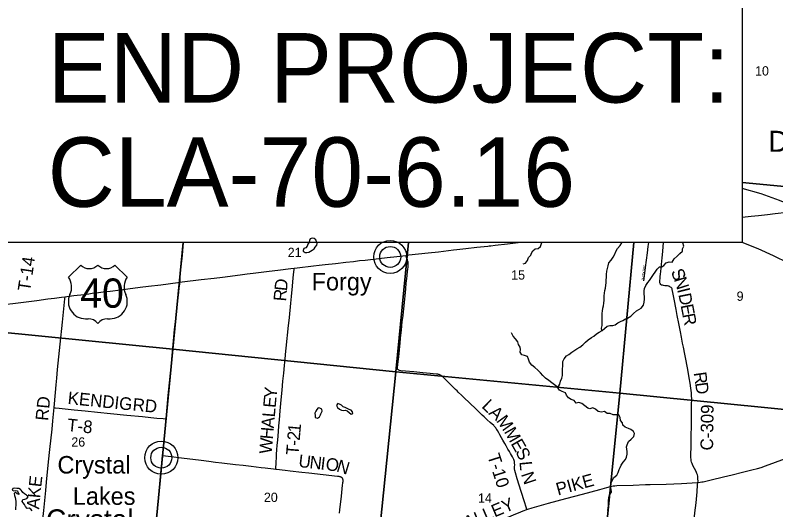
# Model space of a CAD drawing. Extents: x 0 to 680, y 0 to 440.
# Drawn here: x 165.4 to 218.9, y 288 to 322.8 of the extents above; entities that cross this region are included whole.
import ezdxf

# ---------------------------------------------------------------- set-up
doc = ezdxf.new("R2010")
doc.units = 0
for name, color, linetype in [('GM_X_Corporation_Text', 7, 'Continuous'), ('GM_X_County_Road', 7, 'Continuous'), ('GM_X_County_Road_Text', 7, 'Continuous'), ('GM_X_Minor_Lake', 7, 'Continuous'), ('GM_X_Minor_Lake_Text', 7, 'Continuous'), ('GM_X_Minor_River', 7, 'Continuous'), ('GM_X_Section', 7, 'Continuous'), ('GM_X_Section_Text', 7, 'Continuous'), ('GM_X_State_Route', 7, 'Continuous'), ('GM_X_Township_Road', 7, 'Continuous'), ('GM_X_Township_Road_Text', 7, 'Continuous'), ('GM_X_Township_Subdivision', 7, 'Continuous'), ('GM_X_Township_Subdivision_Text', 7, 'Continuous'), ('GM_X_Unincorporated', 7, 'Continuous'), ('GM_X_Unincorporated_Location', 7, 'Continuous'), ('GM_X_Unincorporated_Text', 7, 'Continuous'), ('GM_X_US_Location', 7, 'Continuous'), ('GM_X_US_Route', 7, 'Continuous'), ('GM_X_US_Shield', 7, 'Continuous'), ('SH_Text', 7, 'Continuous')]:
    doc.layers.add(name, color=color, linetype=linetype)

msp = doc.modelspace()

# ---------------------------------------------------------------- linework, layer by layer
at = {"layer": 'GM_X_County_Road'}
for points in [[(213.447, 289.89), (213.455, 289.977), (213.454, 290.152), (213.44, 290.296), (213.433, 290.343), (213.409, 290.435), (213.375, 290.524), (213.315, 290.656), (213.206, 290.873), (213.095, 291.09), (213.037, 291.224), (213.005, 291.318), (212.983, 291.414), (212.968, 291.511), (212.958, 291.658), (212.957, 291.854), (212.966, 292.437), (212.981, 293.362), (212.988, 293.703), (212.992, 294.19), (212.999, 294.58), (213.006, 295.065), (213.008, 295.401), (213.017, 295.738), (213.006, 296.055), (212.993, 296.217), (212.954, 296.536), (212.899, 296.898), (212.839, 297.28), (212.773, 297.723), (212.725, 297.984), (212.577, 298.699), (212.528, 298.933), (212.422, 299.446), (212.369, 299.729), (212.291, 300.145), (212.22, 300.522), (212.1, 301.108), (211.993, 301.668), (211.911, 302.099), (211.77, 302.826), (211.685, 303.285), (211.644, 303.495), (211.625, 303.558), (211.605, 303.596), (211.576, 303.633), (211.527, 303.675), (211.482, 303.702), (211.421, 303.727), (211.376, 303.74), (211.313, 303.751), (211.228, 303.763), (211.118, 303.77), (211.022, 303.784), (210.943, 303.803), (210.891, 303.819), (210.837, 303.855), (210.793, 303.918), (210.771, 303.98), (210.766, 304.046), (210.771, 304.15), (210.782, 304.256), (210.799, 304.414), (210.815, 304.586), (210.831, 304.763), (210.882, 305.237), (210.911, 305.533), (210.929, 305.721), (210.978, 306.205), (211.036, 306.809)], [(175.988, 294.377), (176.138, 296.021), (176.334, 298.056), (176.412, 298.837), (176.46, 299.358), (176.504, 299.876), (176.58, 300.673), (176.643, 301.253), (176.705, 301.783), (176.775, 302.425), (176.796, 302.628), (176.818, 302.854), (176.832, 302.972), (176.847, 303.09), (176.904, 303.59), (176.941, 303.912), (176.954, 304.02)], [(175.735, 291.78), (175.756, 291.999), (175.895, 293.354), (175.985, 294.346)], [(175.985, 294.346), (175.988, 294.377)], [(213.447, 289.89), (213.603, 289.91), (213.736, 289.932), (213.821, 289.949), (214.389, 290.084), (215.244, 290.293), (215.869, 290.443), (216.59, 290.617), (217.25, 290.78), (217.652, 290.886), (217.901, 290.959), (218.212, 291.062), (219.629, 291.58), (220.646, 291.965), (221.38, 292.245), (222.03, 292.484), (222.625, 292.706), (223.251, 292.922)], [(175.194, 286.01), (175.379, 287.976), (175.57, 290.06), (175.735, 291.78)], [(201.39, 287.988), (201.459, 288.015), (201.762, 288.107), (202.928, 288.426), (204.14, 288.758), (205.308, 289.075), (206.55, 289.409), (207.04, 289.538), (207.289, 289.604), (207.488, 289.646), (207.605, 289.663), (207.741, 289.678), (208.877, 289.714), (209.757, 289.741), (210.089, 289.746), (211.202, 289.784), (212.289, 289.821), (213.05, 289.857), (213.447, 289.89)], [(188.708, 281.368), (188.731, 281.382), (188.969, 281.533), (190.716, 282.586), (191.173, 282.864), (191.506, 283.063), (193.299, 284.136), (194.01, 284.558), (194.767, 285.007), (195.516, 285.447), (195.819, 285.618), (196.012, 285.717), (196.292, 285.844), (196.916, 286.116), (198.393, 286.74), (199.242, 287.102), (200.452, 287.608), (200.979, 287.827), (201.142, 287.894), (201.39, 287.988)]]:
    msp.add_lwpolyline(points, dxfattribs=at)
at = {"layer": 'GM_X_Minor_Lake'}
for points in [[(186.6, 306.811), (186.522, 307), (186.416, 307.109), (186.273, 307.128), (186.13, 307.076), (186.087, 306.958), (186.074, 306.833), (185.965, 306.698), (185.922, 306.562), (185.831, 306.444), (185.694, 306.398), (185.632, 306.262)], [(185.632, 306.262), (185.649, 306.196), (185.779, 306.106), (185.91, 306.11), (186.041, 306.126), (186.161, 306.214), (186.281, 306.284), (186.413, 306.36), (186.497, 306.483), (186.6, 306.619), (186.625, 306.749), (186.6, 306.811)], [(188.05, 295.429), (187.983, 295.311), (188.07, 295.173), (188.188, 295.065), (188.336, 294.992), (188.478, 294.972), (188.621, 294.995), (188.745, 294.946), (189.016, 294.705), (189.095, 294.739)], [(189.095, 294.739), (189.135, 294.757), (189.119, 294.882), (189.014, 294.996), (188.883, 295.051), (188.735, 295.112), (188.588, 295.185), (188.463, 295.234), (188.346, 295.342), (188.204, 295.421), (188.08, 295.464), (188.05, 295.429)], [(186.963, 295.073), (186.815, 295.14), (186.685, 295.16), (186.6, 295.042), (186.527, 294.912), (186.454, 294.77), (186.488, 294.621), (186.492, 294.479), (186.646, 294.417), (186.79, 294.529), (186.863, 294.659), (186.888, 294.724)], [(186.888, 294.724), (186.912, 294.789), (186.967, 294.925), (186.963, 295.073)], [(165.77, 289.346), (165.729, 289.398), (165.599, 289.459), (165.462, 289.467), (165.326, 289.48), (165.189, 289.47), (165.14, 289.346), (165.265, 289.309), (165.389, 289.319), (165.52, 289.311), (165.548, 289.186), (165.623, 289.049), (165.487, 289.098), (165.364, 289.212), (165.28, 289.107), (165.314, 288.981), (165.36, 288.838), (165.382, 288.707), (165.392, 288.559), (165.408, 288.416), (165.4, 288.273), (165.38, 288.131), (165.366, 287.965)], [(166.553, 287.896), (166.459, 288.022), (166.329, 288.071), (166.205, 288.067), (166.082, 288.193), (166.006, 288.331), (165.919, 288.451), (165.855, 288.559), (165.886, 288.689), (166.035, 288.717), (166.172, 288.769), (166.257, 288.892), (166.157, 288.989), (166.016, 289.085), (165.886, 289.176), (165.834, 289.266), (165.77, 289.346)]]:
    msp.add_lwpolyline(points, dxfattribs=at)
at = {"layer": 'GM_X_Minor_River'}
for points in [[(193.086, 313.698), (192.995, 313.594)], [(201.128, 305.314), (201.307, 305.353), (201.434, 305.548), (201.508, 305.749), (201.676, 305.914), (201.726, 306.068), (201.811, 306.221), (201.991, 306.379), (202.199, 306.401), (202.362, 306.542), (202.436, 306.755), (202.447, 306.809)], [(203.578, 296.601), (203.722, 296.832), (203.779, 297.04), (203.858, 297.241), (203.914, 297.436), (203.911, 297.656), (203.92, 297.9), (203.928, 298.09), (203.924, 298.256), (203.944, 298.416), (204.024, 298.606), (204.193, 298.818), (204.355, 298.929), (204.559, 299.081), (204.715, 299.18), (204.924, 299.308), (205.122, 299.443), (205.332, 299.607), (205.537, 299.788), (205.729, 299.953), (205.945, 300.122), (206.113, 300.216), (206.305, 300.374), (206.503, 300.502), (206.7, 300.619), (206.857, 300.759), (207.061, 300.912), (207.252, 300.975), (207.454, 300.966), (207.615, 301.018), (207.801, 301.147), (207.993, 301.239), (208.154, 301.321), (208.346, 301.426), (208.495, 301.477), (208.723, 301.623), (208.921, 301.811), (209.114, 301.999), (209.281, 302.086), (209.443, 302.185), (209.624, 302.391), (209.674, 302.61), (209.695, 302.824), (209.691, 302.979), (209.67, 303.193), (209.666, 303.413), (209.692, 303.573), (209.784, 303.786), (209.911, 303.987), (210.038, 304.14), (210.189, 304.358), (210.311, 304.552), (210.426, 304.735), (210.577, 304.942), (210.746, 305.094), (210.9, 305.092), (211.05, 305.192), (211.213, 305.386), (211.416, 305.443), (211.63, 305.44), (211.787, 305.664), (211.992, 305.846), (212.184, 306.04), (212.353, 306.211), (212.373, 306.365), (212.446, 306.548), (212.396, 306.804), (212.395, 306.809)], [(206.68, 300.607), (206.661, 300.768), (206.699, 300.975), (206.701, 301.13), (206.697, 301.296), (206.705, 301.445), (206.701, 301.641), (206.71, 301.831), (206.723, 301.985), (206.749, 302.175), (206.787, 302.353), (206.819, 302.543), (206.84, 302.757), (206.848, 302.917), (206.856, 303.065), (206.876, 303.25), (206.896, 303.439), (206.928, 303.594), (206.954, 303.807), (206.98, 303.979), (206.994, 304.163), (207.009, 304.371), (207.017, 304.555), (207.038, 304.793), (207.137, 305.172), (207.182, 305.386), (207.327, 305.58), (207.49, 305.78), (207.588, 306.005), (207.667, 306.188), (207.789, 306.389), (207.976, 306.595), (208.097, 306.801), (208.101, 306.809)], [(207.887, 294.656), (207.697, 294.652), (207.477, 294.673), (207.259, 294.764), (207.056, 294.749), (206.862, 294.906), (206.653, 294.861), (206.428, 294.893), (206.239, 295.056), (206.039, 295.153), (205.842, 295.096), (205.688, 295.145), (205.475, 295.296), (205.263, 295.459), (205.062, 295.527), (204.877, 295.476), (204.725, 295.674), (204.524, 295.735), (204.323, 295.857), (204.195, 296.06), (204.113, 296.21), (203.895, 296.319), (203.699, 296.411), (203.565, 296.62), (203.347, 296.777), (203.153, 296.916), (202.947, 297.079), (202.717, 297.26), (202.529, 297.446), (202.359, 297.615), (202.165, 297.819), (201.971, 297.994), (201.753, 298.169), (201.577, 298.367), (201.514, 298.593), (201.445, 298.779), (201.232, 298.858), (201.037, 298.902), (200.938, 299.076), (200.94, 299.272), (200.918, 299.427), (200.82, 299.624), (200.751, 299.821), (200.587, 300.013), (200.434, 300.211), (200.348, 300.402), (200.323, 300.444)], [(207.109, 287.914), (207.123, 288.086), (207.143, 288.246), (207.147, 288.609), (207.18, 288.828), (207.223, 289.012), (207.357, 289.219), (207.347, 289.415), (207.302, 289.611), (207.317, 289.825), (207.414, 290.026), (207.518, 290.245), (207.728, 290.403), (207.838, 290.598), (207.894, 290.805), (207.967, 290.959), (208.052, 291.118), (208.191, 291.324), (208.337, 291.525), (208.416, 291.678), (208.466, 291.886), (208.456, 292.088), (208.435, 292.243), (208.413, 292.397), (208.456, 292.551), (208.566, 292.782), (208.747, 292.958), (208.939, 293.128), (208.983, 293.336), (208.914, 293.485), (208.725, 293.63), (208.554, 293.697), (208.329, 293.795), (208.164, 293.94), (208.13, 294.094), (208.002, 294.268), (207.975, 294.477), (207.887, 294.656)]]:
    msp.add_lwpolyline(points, dxfattribs=at)
at = {"layer": 'GM_X_Section'}
for points in [[(210.625, 323.822), (211.038, 327.916), (226.563, 326.478), (224.978, 310.256), (216.564, 311.059)], [(177.194, 306.809), (176.459, 299.296), (160.808, 300.853), (162.351, 316.357), (164.339, 316.194)], [(216.564, 311.059), (224.978, 310.256), (223.361, 294.674), (207.955, 296.187), (208.946, 306.809)], [(193.071, 306.809), (192.177, 297.694), (176.459, 299.296), (177.194, 306.809)], [(208.946, 306.809), (207.955, 296.187), (192.177, 297.694), (193.071, 306.809)]]:
    msp.add_lwpolyline(points, dxfattribs=at)
for points in [[(160.808, 300.853), (176.459, 299.296), (174.94, 283.442), (159.118, 285.103)], [(176.459, 299.296), (192.177, 297.694), (190.555, 281.787), (174.94, 283.442)], [(192.177, 297.694), (207.955, 296.187), (206.365, 280.427), (190.555, 281.787)], [(223.361, 294.674), (221.851, 279.108), (206.365, 280.427), (207.955, 296.187)]]:
    msp.add_lwpolyline(points, close=True, dxfattribs=at)
at = {"layer": 'GM_X_State_Route'}
msp.add_lwpolyline([(177.193, 306.809), (177.105, 305.936), (177.03, 305.113), (176.984, 304.628), (176.962, 304.382), (176.958, 304.23), (176.954, 304.02)], dxfattribs=at)
at = {"layer": 'GM_X_Township_Road'}
for points in [[(201.39, 287.988), (201.341, 288.147), (201.226, 288.519), (200.994, 289.262), (200.727, 290.147), (200.598, 290.566), (200.552, 290.731), (200.534, 290.847), (200.532, 290.923), (200.536, 291.007), (200.543, 291.137), (200.538, 291.259), (200.53, 291.326), (200.521, 291.38), (200.503, 291.447), (200.48, 291.509), (200.387, 291.69), (200.244, 291.926), (200.168, 292.069), (200.068, 292.238), (199.932, 292.483), (199.836, 292.651), (199.711, 292.878), (199.62, 293.034), (199.495, 293.257), (199.413, 293.397), (199.319, 293.556), (199.279, 293.627), (199.243, 293.683), (199.208, 293.736), (199.137, 293.826), (199.107, 293.859), (199.064, 293.903), (198.817, 294.128), (198.6, 294.322), (198.383, 294.518), (198.24, 294.65), (198.036, 294.851), (197.724, 295.153), (197.452, 295.416), (197.399, 295.466), (197.33, 295.533), (197.28, 295.581), (197.059, 295.794), (196.962, 295.887), (196.809, 296.037), (196.571, 296.267), (196.479, 296.361), (196.381, 296.459), (196.067, 296.762), (195.929, 296.901), (195.672, 297.15), (195.596, 297.221), (195.522, 297.287), (195.409, 297.395), (195.366, 297.428), (195.319, 297.456), (195.274, 297.479), (195.228, 297.497), (195.181, 297.511), (195.132, 297.522), (195.035, 297.537), (194.598, 297.58), (194.065, 297.63), (193.435, 297.686), (192.853, 297.741), (192.521, 297.776), (192.428, 297.793), (192.384, 297.805), (192.345, 297.827), (192.317, 297.859), (192.297, 297.897), (192.293, 297.941), (192.295, 297.987), (192.315, 298.228), (192.371, 298.76), (192.421, 299.244), (192.473, 299.728), (192.505, 300.067), (192.564, 300.625), (192.596, 300.938), (192.625, 301.229), (192.674, 301.664), (192.721, 302.148), (192.769, 302.583), (192.818, 303.068), (192.868, 303.551), (192.905, 303.958), (192.938, 304.27), (192.958, 304.469), (192.992, 304.801), (193.007, 304.922), (193.029, 305.1), (193.036, 305.197), (193.041, 305.294), (193.041, 305.344), (193.037, 305.393), (193.03, 305.442), (193.018, 305.491), (192.988, 305.585), (192.923, 305.766), (192.892, 305.86), (192.874, 305.912)], [(183.708, 290.813), (183.71, 290.865), (183.717, 291.013), (183.727, 291.141), (183.743, 291.385), (183.756, 291.595), (183.773, 291.895), (183.789, 292.188), (183.812, 292.517), (183.844, 292.866), (183.897, 293.495), (183.93, 293.882), (183.968, 294.318), (184.027, 294.947), (184.099, 295.72), (184.16, 296.398), (184.217, 297.027), (184.27, 297.607), (184.315, 298.139), (184.364, 298.622), (184.421, 299.154), (184.469, 299.588), (184.517, 300.071), (184.536, 300.264), (184.589, 300.747), (184.669, 301.519), (184.767, 302.533), (184.811, 303.017), (184.886, 303.742), (184.941, 304.322), (184.989, 304.757), (185.004, 304.902), (185.015, 305.01)], [(168.09, 295.17), (168.189, 296.239), (168.24, 296.786), (168.284, 297.25), (168.341, 297.865), (168.527, 299.653), (168.69, 301.199), (168.856, 302.842), (168.871, 302.991)], [(167.254, 286.784), (167.263, 286.884), (167.364, 287.91), (167.513, 289.338), (167.567, 289.905), (167.708, 291.34), (167.796, 292.21), (167.949, 293.659), (168.003, 294.239), (168.09, 295.17)], [(168.09, 295.17), (168.167, 295.162), (168.455, 295.13), (169.082, 295.066), (169.516, 295.025), (170.277, 294.946), (171.145, 294.857), (172.061, 294.764), (173.218, 294.643), (174.329, 294.538), (174.908, 294.481), (175.342, 294.438), (175.777, 294.398), (175.929, 294.383), (175.988, 294.377)], [(183.708, 290.813), (183.556, 290.832), (182.963, 290.903), (182.687, 290.935), (181.977, 291.018), (181.42, 291.08), (180.87, 291.144), (179.9, 291.26), (179.472, 291.313), (178.992, 291.375), (178.463, 291.44), (177.064, 291.607), (176.341, 291.699), (175.735, 291.78)], [(188.205, 287.733), (188.233, 287.967), (188.335, 288.935), (188.421, 289.711), (188.437, 289.843), (188.446, 289.924), (188.448, 289.95), (188.452, 290.009), (188.452, 290.034), (188.45, 290.073), (188.446, 290.101), (188.44, 290.125), (188.434, 290.144), (188.42, 290.173), (188.403, 290.197), (188.39, 290.214), (188.367, 290.236), (188.351, 290.248), (188.328, 290.262), (188.313, 290.269), (188.297, 290.276), (188.274, 290.285), (188.248, 290.292), (188.218, 290.299), (188.182, 290.305), (188.153, 290.309), (188.051, 290.325), (187.039, 290.429), (186.043, 290.538), (185.544, 290.597), (184.713, 290.69), (184.361, 290.734), (183.76, 290.807), (183.708, 290.813)], [(212.123, 275.777), (212.138, 276.179), (212.176, 276.81), (212.201, 277.149), (212.269, 277.874), (212.333, 278.552), (212.382, 279.084), (212.431, 279.568), (212.477, 280.002), (212.512, 280.341), (212.598, 281.162), (212.68, 282.082), (212.716, 282.469), (212.797, 283.34), (212.914, 284.501), (213.169, 287.016), (213.241, 287.741), (213.314, 288.467), (213.386, 289.241), (213.427, 289.725), (213.447, 289.89)]]:
    msp.add_lwpolyline(points, dxfattribs=at)
at = {"layer": 'GM_X_Township_Subdivision'}
msp.add_lwpolyline([(209.646, 304.124), (209.712, 304.65), (209.763, 305.053), (209.829, 305.568), (209.892, 306.092), (209.949, 306.53), (209.984, 306.809)], dxfattribs=at)
at = {"layer": 'GM_X_Unincorporated'}
for centre, radius in [((191.774, 305.798), 1.165), ((191.774, 305.798), 0.738), ((175.647, 291.642), 1.165), ((175.647, 291.642), 0.738)]:
    msp.add_circle(centre, radius, dxfattribs=at)
at = {"layer": 'GM_X_Unincorporated_Location'}
for p, q in [((191.774, 305.798), (191.774, 305.798)), ((175.647, 291.642), (175.647, 291.642))]:
    msp.add_line(p, q, dxfattribs=at)
at = {"layer": 'GM_X_US_Route'}
for points in [[(216.564, 308.606), (217.194, 308.672), (217.727, 308.732), (218.355, 308.804), (218.887, 308.866), (219.708, 308.967), (220.433, 309.054), (221.157, 309.144), (221.33, 309.162), (221.496, 309.178), (221.872, 309.223), (222.495, 309.3), (223.042, 309.369), (223.582, 309.441), (224.129, 309.519), (224.516, 309.57), (224.855, 309.615), (225.511, 309.703), (225.852, 309.752), (226.295, 309.813), (226.669, 309.863)], [(176.954, 304.02), (177.106, 304.04), (178.459, 304.197), (179.377, 304.306), (179.956, 304.381), (181.21, 304.539), (181.693, 304.6), (182.127, 304.653), (183.237, 304.79), (183.865, 304.87), (184.782, 304.982), (185.015, 305.01), (185.216, 305.034), (186.376, 305.172), (186.762, 305.215), (187.198, 305.258), (187.922, 305.346), (188.648, 305.423), (189.179, 305.489), (189.614, 305.537), (190.001, 305.579), (190.387, 305.623), (190.967, 305.69), (191.547, 305.755), (192.029, 305.814), (192.874, 305.912), (193.092, 305.938), (194.446, 306.086), (195.17, 306.17), (196.234, 306.29), (196.475, 306.319), (197.103, 306.393), (197.877, 306.481), (198.65, 306.563), (198.735, 306.573), (198.87, 306.59), (199.16, 306.624), (200.03, 306.727), (200.61, 306.79), (200.777, 306.809)], [(168.856, 302.989), (168.871, 302.991), (169.002, 303.006), (169.484, 303.07), (170.208, 303.159), (170.545, 303.203), (170.786, 303.236), (171.22, 303.292), (171.557, 303.333), (172.04, 303.393), (172.764, 303.487), (173.295, 303.552), (174.163, 303.662), (174.743, 303.733), (175.611, 303.843), (176.817, 304.003), (176.954, 304.02)], [(157.333, 301.873), (157.635, 301.885), (158.217, 301.91), (159.144, 301.953), (160.065, 301.997), (160.794, 302.023), (161.183, 302.041), (161.523, 302.057), (161.769, 302.08), (162.101, 302.121), (162.537, 302.175), (163.116, 302.251), (163.454, 302.296), (164.128, 302.388), (164.611, 302.447), (164.729, 302.462), (165.19, 302.522), (166.879, 302.739), (167.648, 302.836), (168.133, 302.898), (168.616, 302.96), (168.856, 302.989)]]:
    msp.add_lwpolyline(points, dxfattribs=at)
at = {"layer": 'GM_X_US_Shield'}
for p, q in [((169.971, 305.226), (169.111, 304.366)), ((173.238, 304.366), (172.378, 305.226)), ((170.315, 301.443), (170.487, 301.443)), ((171.862, 301.443), (172.034, 301.443))]:
    msp.add_line(p, q, dxfattribs=at)
for centre, radius, start, end in [((170.573, 305.84), 0.86, 225.573, 314.427), ((171.776, 305.84), 0.86, 225.573, 314.427), ((168.125, 303.676), 1.204, 334.5471, 35.0009), ((174.224, 303.676), 1.204, 144.9991, 205.4529), ((170.301, 302.647), 1.204, 154.8319, 270.6383), ((172.048, 302.647), 1.204, 269.3617, 25.1681), ((170.487, 300.583), 0.86, 36.8699, 90), ((171.862, 300.583), 0.86, 90, 143.1301)]:
    msp.add_arc(centre, radius, start, end, dxfattribs=at)
at = {"layer": 'SH_Text'}
msp.add_lwpolyline([(164.339, 323.822), (216.564, 323.822), (216.564, 306.809), (164.339, 306.809)], close=True, dxfattribs=at)
for centre, radius, start, end in [((209.599, 284.595), 26.954, 345.0678, 75.0248), ((206.37, 279.318), 29.32, 356.7384, 69.6553)]:
    msp.add_arc(centre, radius, start, end, dxfattribs=at)

# ---------------------------------------------------------------- texts
at = {"layer": 'GM_X_Corporation_Text'}
msp.add_text('DONNELSVILLE', height=1.48231, rotation=0, dxfattribs=at).set_placement((218.406, 313.215))
at = {"layer": 'GM_X_County_Road_Text'}
for s, height, rotation, p in [('S', 0.889, 291.0126, (211.534, 304.776)), ('N', 0.889, 288.0289, (211.745, 304.227)), ('I', 0.889, 284.1148, (211.982, 303.498)), ('D', 0.889, 281.3746, (212.069, 303.155)), ('E', 0.889, 280.9826, (212.223, 302.389)), ('R', 0.889, 280.9797, (212.35, 301.736)), ('R', 0.889, 278.1969, (213.145, 297.629)), ('D', 0.889, 277.6507, (213.249, 296.908)), ('C-309', 0.8894, 89.1905, (214.513, 292.148)), ('PIKE', 0.8894, 15.3088, (203.589, 288.968)), ('VALLEY', 0.8894, 22.8831, (196.447, 286.291))]:
    msp.add_text(s, height=height, rotation=rotation, dxfattribs=at).set_placement(p)
at = {"layer": 'GM_X_Minor_Lake_Text'}
msp.add_text('Crystal', height=1.4823, rotation=0.0085, dxfattribs=at).set_placement((167.527, 286.515))
at = {"layer": 'GM_X_Section_Text'}
for s, height, p in [('10', 0.6552, (217.475, 318.594)), ('21', 0.6552, (184.551, 305.79)), ('15', 0.6552, (200.296, 304.202)), ('9', 0.655, (216.177, 302.706)), ('26', 0.6552, (169.309, 292.421)), ('20', 0.6552, (182.875, 288.521)), ('14', 0.6552, (197.954, 288.467))]:
    msp.add_text(s, height=height, rotation=0, dxfattribs=at).set_placement(p)
at = {"layer": 'GM_X_Township_Road_Text'}
for s, height, rotation, p in [('T-14', 0.8894, 81.5314, (166.4, 303.336)), ('D', 0.889, 84.0882, (184.492, 303.37)), ('R', 0.889, 85.1506, (184.43, 302.646)), ('KENDIG', 0.8894, 354.1123, (169.022, 295.435)), ('Y', 0.889, 84.9141, (183.758, 295.794)), ('RD', 0.8894, 84.6292, (167.667, 294.219)), ('RD', 0.8894, 354.5788, (173.596, 294.966)), ('E', 0.889, 84.9148, (183.699, 295.132)), ('L', 0.889, 315.9198, (198.165, 295.215)), ('L', 0.889, 84.9148, (183.64, 294.469)), ('A', 0.889, 317.5126, (198.663, 294.734)), ('T-8', 0.8894, 354.2885, (168.981, 293.526)), ('A', 0.889, 84.9152, (183.57, 293.69)), ('M', 0.889, 305.9442, (199.209, 294.24)), ('H', 0.889, 84.919, (183.501, 292.91)), ('1', 0.889, 84.8463, (185.44, 293.366)), ('M', 0.889, 299.7984, (199.761, 293.48)), ('2', 0.889, 85.379, (185.396, 292.823)), ('W', 0.889, 85.7603, (183.425, 291.886)), ('T', 0.889, 85.4526, (185.314, 291.796)), ('-', 0.889, 85.4363, (185.367, 292.459)), ('E', 0.889, 299.6859, (200.241, 292.643)), ('S', 0.889, 297.0825, (200.565, 292.074)), ('U', 0.889, 353.438, (185.276, 290.988)), ('N', 0.889, 353.4361, (186.054, 290.898)), ('I', 0.889, 353.4372, (186.831, 290.809)), ('O', 0.889, 353.4086, (187.194, 290.767)), ('N', 0.889, 342.9354, (187.93, 290.686)), ('T-10', 0.8894, 287.5263, (198.607, 291.77)), ('L', 0.889, 275.3735, (200.871, 291.357)), ('N', 0.889, 288.4749, (200.98, 290.478)), ('E', 0.889, 83.6184, (167.186, 289.536)), ('K', 0.889, 84.5605, (167.112, 288.76)), ('A', 0.889, 84.6012, (167.039, 287.981))]:
    msp.add_text(s, height=height, rotation=rotation, dxfattribs=at).set_placement(p)
at = {"layer": 'GM_X_Township_Subdivision_Text'}
for s, rotation, p in [('S', 83.3732, (209.7, 304.779)), ('I', 83.3889, (209.712, 304.882)), ('D', 82.4819, (209.719, 304.946)), ('E', 80.2278, (209.736, 305.074)), ('R', 83.3795, (209.641, 304.273)), ('O', 83.3629, (209.654, 304.39)), ('O', 83.3732, (209.669, 304.519)), ('K', 83.3895, (209.685, 304.649)), ('B', 83.3795, (209.627, 304.157))]:
    msp.add_text(s, height=0.148, rotation=rotation, dxfattribs=at).set_placement(p)
at = {"layer": 'GM_X_Unincorporated_Text'}
for s, p in [('Forgy', (186.238, 303.442)), ('Crystal', (168.331, 290.522)), ('Lakes', (169.413, 288.317))]:
    msp.add_text(s, height=1.2362, rotation=0, dxfattribs=at).set_placement(p)
at = {"layer": 'GM_X_US_Location'}
for s in ['/', '0']:
    msp.add_text(s, height=0.00296, dxfattribs=at).set_placement((171.173, 303.232))
msp.add_text('40', height=0.00296, rotation=0, dxfattribs=at).set_placement((170.561, 302.619))
at = {"layer": 'GM_X_US_Shield'}
msp.add_text('40', height=2.0637, dxfattribs=at).set_placement((169.935, 302.217))
at = {"layer": 'SH_Text'}
for s, p in [('END PROJECT:', (167.643, 316.687)), ('CLA-70-6.16', (167.643, 309.337))]:
    msp.add_text(s, height=4.9, dxfattribs=at).set_placement(p)

doc.saveas('drawing.dxf')
